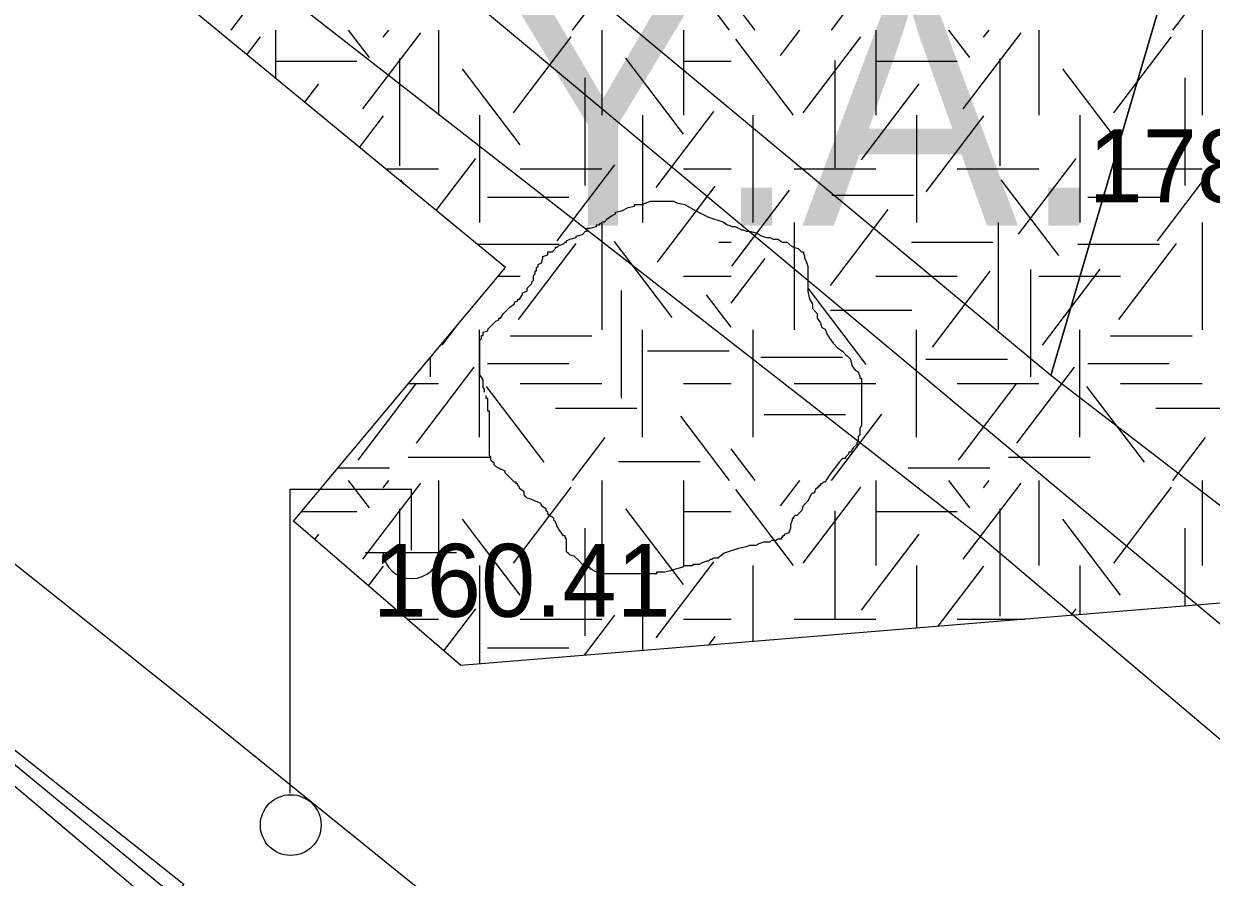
# Model space of a CAD drawing. Extents: x 419101 to 420177, y 4451541 to 4452254.
# Drawn here: x 420143.18 to 420162.72, y 4451712.2 to 4451726.24 of the extents above; entities that cross this region are included whole.
import ezdxf

# ---------------------------------------------------------------- set-up
doc = ezdxf.new("R2010")
doc.units = 0
for name, color, linetype in [('2_KADASTRO', 7, 'Continuous'), ('3_HALİHAZIR', 7, 'Continuous'), ('Level 10', 7, 'Continuous'), ('Level 27', 7, 'Continuous'), ('Level 3', 7, 'Continuous'), ('Level 41', 7, 'Continuous'), ('Level 62', 7, 'Continuous')]:
    doc.layers.add(name, color=color, linetype=linetype)

# ---------------------------------------------------------------- blocks, each defined once
blk = doc.blocks.new('YA')
at = {"layer": 'Level 41'}
blk.add_text('Y.A.', height=4, dxfattribs=at).set_placement((-5.166, -2))

msp = doc.modelspace()

# ---------------------------------------------------------------- linework, layer by layer
at = {"layer": '2_KADASTRO'}
msp.add_lwpolyline([(420127.216, 4451704.868), (420137.37, 4451717.35), (420137.71, 4451717.87), (420137.862, 4451718.058), (420145.5, 4451711.62), (420131.862, 4451693.361), (420131.23, 4451694.91), (420130, 4451698.71)], close=True, dxfattribs=at)
at = {"layer": '3_HALİHAZIR'}
for p, q in [((420147.564, 4451713.585), (420147.564, 4451718.585)), ((420147.564, 4451718.585), (420149.564, 4451718.585)), ((420149.564, 4451717.585), (420149.564, 4451718.585)), ((420148.804, 4451717.545), (420150.304, 4451717.545))]:
    msp.add_line(p, q, dxfattribs=at)
for points in [[(420165.852, 4451740.075), (420160.081, 4451720.458), (420151.726, 4451727.401), (420156.438, 4451743.564), (420165.939, 4451740.382)], [(420127.522, 4451705.566), (420129.418, 4451708.089), (420137.973, 4451718.305), (420145.818, 4451712.089), (420134.865, 4451699.307)]]:
    msp.add_lwpolyline(points, close=True, dxfattribs=at)
for points in [[(420167.611, 4451715.043), (420167.487, 4451714.764), (420160.081, 4451720.458), (420165.852, 4451740.075), (420167.869, 4451739.459)], [(420113.89, 4451735.297), (420113.999, 4451736.645), (420114.069, 4451736.876), (420114.317, 4451737.206), (420114.498, 4451737.4), (420117.363, 4451738.945), (420117.443, 4451738.947), (420117.695, 4451738.838), (420121.057, 4451735.492), (420133.942, 4451724.608), (420145.835, 4451715.124), (420164.2, 4451700.283), (420167.43, 4451697.892)], [(420147.861, 4451726.428), (420158.894, 4451717.835), (420167.563, 4451710.502)]]:
    msp.add_lwpolyline(points, dxfattribs=at)
msp.add_circle((420147.575, 4451713.06), 0.5, dxfattribs=at)
msp.add_arc((420149.564, 4451717.588), 0.474, 184.8384, 355.1464, dxfattribs=at)
at = {"layer": 'Level 10'}
msp.add_lwpolyline([(420167.583, 4451712.437), (420020.79, 4451834.748), (420040.807, 4451853.732), (420112.025, 4451837.916), (420168.799, 4451827.537)], dxfattribs=at)
at = {"layer": 'Level 27'}
msp.add_lwpolyline([(420115.877, 4451728.544), (420120.067, 4451732.958), (420165.643, 4451695.443)], dxfattribs=at)
at = {"layer": 'Level 3'}
for points in [[(420153.023, 4451723.166), (420153.127, 4451723.218), (420153.23, 4451723.244), (420153.23, 4451723.27), (420153.256, 4451723.27), (420153.282, 4451723.27), (420153.36, 4451723.27), (420153.49, 4451723.322), (420153.594, 4451723.322), (420153.671, 4451723.322), (420153.723, 4451723.322), (420153.801, 4451723.322), (420153.853, 4451723.322), (420153.879, 4451723.322), (420153.931, 4451723.296), (420154.061, 4451723.27), (420154.242, 4451723.166), (420154.45, 4451723.062), (420154.683, 4451722.984), (420154.761, 4451722.932), (420154.839, 4451722.906), (420154.891, 4451722.906), (420154.943, 4451722.88), (420154.994, 4451722.854), (420155.02, 4451722.854), (420155.072, 4451722.828), (420155.124, 4451722.828), (420155.228, 4451722.802), (420155.332, 4451722.75), (420155.409, 4451722.724), (420155.461, 4451722.724), (420155.513, 4451722.698), (420155.565, 4451722.698), (420155.591, 4451722.698), (420155.669, 4451722.647), (420155.747, 4451722.647), (420155.799, 4451722.595), (420155.85, 4451722.569), (420155.928, 4451722.543), (420155.98, 4451722.491), (420156.006, 4451722.491), (420156.032, 4451722.413), (420156.032, 4451722.387), (420156.058, 4451722.335), (420156.084, 4451722.257), (420156.084, 4451722.231), (420156.084, 4451722.153), (420156.084, 4451722.101), (420156.084, 4451722.023), (420156.084, 4451721.997), (420156.084, 4451721.919), (420156.084, 4451721.842), (420156.11, 4451721.712), (420156.162, 4451721.634), (420156.162, 4451721.556), (420156.24, 4451721.478), (420156.24, 4451721.4), (420156.291, 4451721.322), (420156.317, 4451721.244), (420156.369, 4451721.218), (420156.395, 4451721.14), (420156.447, 4451721.062), (420156.499, 4451720.985), (420156.577, 4451720.907), (420156.655, 4451720.855), (420156.706, 4451720.803), (420156.732, 4451720.777), (420156.784, 4451720.725), (420156.81, 4451720.621), (420156.862, 4451720.543), (420156.914, 4451720.517), (420156.94, 4451720.439), (420156.94, 4451720.413), (420156.966, 4451720.413), (420156.966, 4451720.387), (420156.966, 4451720.361), (420156.966, 4451720.309), (420156.966, 4451720.206), (420156.966, 4451720.154), (420156.966, 4451720.076), (420156.966, 4451719.998), (420156.966, 4451719.92), (420156.966, 4451719.842), (420156.966, 4451719.764), (420156.966, 4451719.712), (420156.966, 4451719.634), (420156.94, 4451719.582), (420156.94, 4451719.478), (420156.914, 4451719.452), (420156.914, 4451719.375), (420156.888, 4451719.349), (420156.888, 4451719.323), (420156.836, 4451719.271), (420156.784, 4451719.193), (420156.758, 4451719.193), (420156.758, 4451719.167), (420156.732, 4451719.141), (420156.706, 4451719.115), (420156.706, 4451719.089), (420156.681, 4451719.089), (420156.655, 4451719.089)], [(420150.766, 4451720.18), (420150.766, 4451720.206), (420150.766, 4451720.231), (420150.74, 4451720.257), (420150.74, 4451720.283), (420150.74, 4451720.309), (420150.74, 4451720.335), (420150.74, 4451720.361), (420150.74, 4451720.387), (420150.688, 4451720.465), (420150.688, 4451720.543), (420150.688, 4451720.569), (420150.688, 4451720.647), (420150.688, 4451720.725), (420150.688, 4451720.751), (420150.688, 4451720.777), (420150.688, 4451720.803), (420150.688, 4451720.829), (420150.688, 4451720.855), (420150.688, 4451720.881), (420150.688, 4451720.907), (420150.688, 4451720.933), (420150.688, 4451720.959), (420150.688, 4451721.037), (420150.714, 4451721.062), (420150.714, 4451721.088), (420150.714, 4451721.114), (420150.74, 4451721.114), (420150.74, 4451721.14), (420150.74, 4451721.166), (420150.818, 4451721.192), (420150.818, 4451721.218), (420150.896, 4451721.296), (420150.948, 4451721.348), (420150.999, 4451721.374), (420150.999, 4451721.4), (420151.025, 4451721.4), (420151.077, 4451721.478), (420151.129, 4451721.53), (420151.181, 4451721.582), (420151.259, 4451721.634), (420151.259, 4451721.66), (420151.311, 4451721.686), (420151.311, 4451721.712), (420151.337, 4451721.712), (420151.389, 4451721.79), (420151.389, 4451721.816), (420151.466, 4451721.842), (420151.466, 4451721.867), (420151.466, 4451721.893), (420151.518, 4451721.945), (420151.544, 4451721.971), (420151.544, 4451721.997), (420151.57, 4451722.023), (420151.57, 4451722.049), (420151.57, 4451722.075), (420151.57, 4451722.101), (420151.596, 4451722.127), (420151.596, 4451722.153), (420151.596, 4451722.179), (420151.622, 4451722.179), (420151.622, 4451722.205), (420151.622, 4451722.231), (420151.648, 4451722.257), (420151.648, 4451722.283), (420151.7, 4451722.309), (420151.726, 4451722.387), (420151.726, 4451722.413), (420151.804, 4451722.439), (420151.804, 4451722.465), (420151.804, 4451722.491), (420151.881, 4451722.491), (420151.933, 4451722.543), (420151.933, 4451722.569), (420151.959, 4451722.569), (420151.985, 4451722.595), (420152.063, 4451722.621), (420152.089, 4451722.647), (420152.115, 4451722.647), (420152.115, 4451722.673), (420152.167, 4451722.698), (420152.271, 4451722.724), (420152.271, 4451722.75), (420152.374, 4451722.776), (420152.426, 4451722.828), (420152.452, 4451722.828), (420152.452, 4451722.854), (420152.452, 4451722.88), (420152.504, 4451722.88), (420152.608, 4451722.906), (420152.608, 4451722.932), (420152.634, 4451722.932), (420152.66, 4451722.932), (420152.66, 4451722.958), (420152.712, 4451722.984), (420152.738, 4451722.984), (420152.789, 4451723.036), (420152.867, 4451723.088), (420152.919, 4451723.114), (420152.919, 4451723.14), (420153.023, 4451723.166)], [(420152.712, 4451717.193), (420152.686, 4451717.193), (420152.556, 4451717.245), (420152.53, 4451717.271), (420152.504, 4451717.271), (420152.504, 4451717.297), (420152.426, 4451717.297), (420152.374, 4451717.349), (420152.297, 4451717.427), (420152.245, 4451717.479), (420152.167, 4451717.505), (420152.141, 4451717.531), (420152.115, 4451717.557), (420152.115, 4451717.583), (420152.115, 4451717.661), (420152.115, 4451717.739), (420152.115, 4451717.764), (420152.089, 4451717.79), (420152.089, 4451717.816), (420152.063, 4451717.816), (420152.011, 4451717.894), (420151.959, 4451717.972), (420151.933, 4451718.05), (420151.907, 4451718.076), (420151.907, 4451718.102), (420151.881, 4451718.128), (420151.83, 4451718.154), (420151.804, 4451718.18), (420151.804, 4451718.206), (420151.778, 4451718.232), (420151.778, 4451718.258), (420151.7, 4451718.31), (420151.7, 4451718.336), (420151.674, 4451718.362), (420151.596, 4451718.388), (420151.544, 4451718.414), (420151.466, 4451718.44), (420151.44, 4451718.466), (420151.415, 4451718.492), (420151.415, 4451718.518), (420151.415, 4451718.544), (420151.337, 4451718.595), (420151.337, 4451718.621), (420151.311, 4451718.647), (420151.311, 4451718.673), (420151.285, 4451718.673), (420151.285, 4451718.699), (420151.259, 4451718.699), (420151.233, 4451718.725), (420151.207, 4451718.751), (420151.181, 4451718.777), (420151.155, 4451718.803), (420151.129, 4451718.829), (420151.103, 4451718.855), (420151.103, 4451718.881), (420151.051, 4451718.907), (420151.025, 4451718.907), (420150.999, 4451718.933), (420150.948, 4451718.959), (420150.922, 4451718.985), (420150.922, 4451719.011), (420150.896, 4451719.037), (420150.87, 4451719.063), (420150.87, 4451719.089), (420150.87, 4451719.115), (420150.844, 4451719.141), (420150.844, 4451719.167), (420150.844, 4451719.193), (420150.844, 4451719.271), (420150.844, 4451719.323), (420150.844, 4451719.349), (420150.844, 4451719.375), (420150.844, 4451719.4), (420150.844, 4451719.426), (420150.844, 4451719.452), (420150.844, 4451719.478), (420150.844, 4451719.504), (420150.844, 4451719.53), (420150.844, 4451719.556), (420150.844, 4451719.582), (420150.844, 4451719.608), (420150.844, 4451719.634), (420150.844, 4451719.66), (420150.844, 4451719.686), (420150.844, 4451719.712), (420150.844, 4451719.738), (420150.844, 4451719.816), (420150.844, 4451719.842), (420150.844, 4451719.868), (420150.818, 4451719.868), (420150.818, 4451719.894), (420150.818, 4451719.92), (420150.818, 4451719.946), (420150.818, 4451719.972), (420150.818, 4451719.998), (420150.818, 4451720.024), (420150.818, 4451720.05), (420150.818, 4451720.076), (420150.792, 4451720.076), (420150.792, 4451720.102), (420150.792, 4451720.128)], [(420156.655, 4451719.089), (420156.603, 4451719.037), (420156.447, 4451718.829), (420156.395, 4451718.751), (420156.369, 4451718.699), (420156.343, 4451718.699), (420156.317, 4451718.673), (420156.291, 4451718.673), (420156.291, 4451718.647), (420156.265, 4451718.647), (420156.265, 4451718.621), (420156.24, 4451718.621), (420156.24, 4451718.595), (420156.214, 4451718.595), (420156.188, 4451718.518), (420156.162, 4451718.518), (420156.136, 4451718.492), (420156.084, 4451718.388), (420156.006, 4451718.31), (420155.98, 4451718.232), (420155.902, 4451718.154), (420155.876, 4451718.154), (420155.85, 4451718.128), (420155.85, 4451718.102), (420155.824, 4451718.102), (420155.824, 4451718.076), (420155.799, 4451717.998), (420155.799, 4451717.946), (420155.773, 4451717.868), (420155.695, 4451717.842), (420155.695, 4451717.816), (420155.669, 4451717.816), (420155.669, 4451717.79), (420155.643, 4451717.79), (420155.643, 4451717.764), (420155.617, 4451717.764), (420155.591, 4451717.764), (420155.565, 4451717.739), (420155.539, 4451717.739), (420155.513, 4451717.739), (420155.487, 4451717.739), (420155.461, 4451717.713), (420155.435, 4451717.713), (420155.409, 4451717.713), (420155.383, 4451717.713), (420155.358, 4451717.713), (420155.28, 4451717.687), (420155.228, 4451717.661), (420155.15, 4451717.661), (420155.124, 4451717.661), (420155.072, 4451717.635), (420154.943, 4451717.609), (420154.709, 4451717.531), (420154.605, 4451717.453), (420154.527, 4451717.453), (420154.502, 4451717.427), (420154.476, 4451717.427), (420154.45, 4451717.401), (420154.424, 4451717.401), (420154.346, 4451717.375), (420154.294, 4451717.349), (420154.268, 4451717.349), (420154.242, 4451717.349), (420154.216, 4451717.349), (420154.19, 4451717.349), (420154.19, 4451717.323), (420154.164, 4451717.323), (420154.138, 4451717.323), (420154.061, 4451717.323), (420154.009, 4451717.297), (420153.905, 4451717.271), (420153.827, 4451717.245), (420153.723, 4451717.219), (420153.671, 4451717.219), (420153.645, 4451717.219), (420153.62, 4451717.219), (420153.594, 4451717.219), (420153.594, 4451717.193), (420153.568, 4451717.193), (420153.542, 4451717.193), (420153.516, 4451717.193), (420153.49, 4451717.193), (420153.464, 4451717.193), (420153.438, 4451717.193), (420153.412, 4451717.193), (420153.386, 4451717.193), (420153.36, 4451717.193), (420153.282, 4451717.193), (420153.23, 4451717.193), (420153.153, 4451717.193), (420153.101, 4451717.193), (420153.075, 4451717.193), (420153.049, 4451717.193), (420152.997, 4451717.193), (420152.919, 4451717.193), (420152.893, 4451717.193), (420152.841, 4451717.193), (420152.815, 4451717.193), (420152.763, 4451717.193), (420152.738, 4451717.193), (420152.712, 4451717.193)]]:
    msp.add_lwpolyline(points, dxfattribs=at)
at = {"layer": 'Level 41'}
for p, q in [((420146.593, 4451726.139), (420147.422, 4451727.23)), ((420156.472, 4451726.139), (420157.301, 4451727.23)), ((420154.796, 4451726.139), (420153.994, 4451727.195)), ((420152.213, 4451726.139), (420152.75, 4451726.845)), ((420162.092, 4451726.139), (420162.629, 4451726.845)), ((420155.219, 4451726.139), (420154.825, 4451726.657)), ((420147.322, 4451726.139), (420147.322, 4451725.348)), ((420148.871, 4451725.687), (420148.527, 4451726.139)), ((420148.764, 4451724.845), (420149.714, 4451726.095)), ((420149.097, 4451726.019), (420149.188, 4451726.139)), ((420150.008, 4451726.139), (420150.008, 4451724.741)), ((420152.694, 4451726.139), (420152.694, 4451724.741)), ((420154.037, 4451726.139), (420154.037, 4451724.741)), ((420154.037, 4451726.139), (420154.037, 4451724.741)), ((420155.635, 4451725.722), (420155.952, 4451726.139)), ((420157.201, 4451726.139), (420157.201, 4451724.741)), ((420158.75, 4451725.687), (420158.406, 4451726.139)), ((420158.643, 4451724.845), (420159.593, 4451726.095)), ((420158.976, 4451726.019), (420159.067, 4451726.139)), ((420159.887, 4451726.139), (420159.887, 4451724.741)), ((420162.573, 4451726.139), (420162.573, 4451724.741)), ((420146.854, 4451725.733), (420147.076, 4451726.026)), ((420151.241, 4451724.776), (420152.19, 4451726.026)), ((420155.846, 4451724.741), (420154.897, 4451725.991)), ((420156.006, 4451724.776), (420156.955, 4451726.026)), ((420161.12, 4451724.776), (420162.069, 4451726.026)), ((420149.364, 4451725.672), (420149.364, 4451723.905)), ((420154.038, 4451724.425), (420153.089, 4451725.674)), ((420159.243, 4451725.672), (420159.243, 4451723.905)), ((420147.322, 4451725.625), (420148.665, 4451725.625)), ((420151.348, 4451724.25), (420150.399, 4451725.499)), ((420154.037, 4451725.625), (420154.825, 4451725.625)), ((420156.526, 4451725.637), (420156.526, 4451723.87)), ((420157.201, 4451725.625), (420158.544, 4451725.625)), ((420161.227, 4451724.25), (420160.278, 4451725.499)), ((420152.412, 4451725.351), (420152.412, 4451723.584)), ((420162.291, 4451725.351), (420162.291, 4451723.584)), ((420147.805, 4451724.95), (420148.036, 4451725.254)), ((420156.966, 4451724.004), (420157.915, 4451725.254)), ((420148.707, 4451724.208), (420149.102, 4451724.729)), ((420150.68, 4451724.741), (420150.68, 4451722.974)), ((420153.366, 4451724.741), (420153.366, 4451722.974)), ((420153.366, 4451724.741), (420153.366, 4451722.974)), ((420153.586, 4451723.548), (420154.535, 4451724.798)), ((420155.187, 4451722.974), (420155.187, 4451724.741)), ((420157.873, 4451724.741), (420157.873, 4451722.974)), ((420158.032, 4451723.479), (420158.981, 4451724.729)), ((420160.559, 4451724.741), (420160.559, 4451722.974)), ((420149.968, 4451723.17), (420150.621, 4451724.027)), ((420151.961, 4451722.673), (420152.91, 4451723.923)), ((420159.549, 4451722.778), (420160.5, 4451724.027)), ((420161.84, 4451722.673), (420162.789, 4451723.923)), ((420149.133, 4451723.857), (420150.008, 4451723.857)), ((420151.351, 4451723.857), (420152.694, 4451723.857)), ((420154.037, 4451723.857), (420154.825, 4451723.857)), ((420155.858, 4451723.857), (420157.201, 4451723.857)), ((420158.544, 4451723.857), (420159.887, 4451723.857)), ((420161.23, 4451723.857), (420162.573, 4451723.857)), ((420149.443, 4451723.602), (420149.386, 4451723.677)), ((420153.612, 4451722.322), (420154.562, 4451723.571)), ((420160.215, 4451722.428), (420159.265, 4451723.677)), ((420150.811, 4451723.387), (420152.154, 4451723.387)), ((420154.835, 4451722.253), (420155.784, 4451723.502)), ((420156.482, 4451723.423), (420157.825, 4451723.423)), ((420160.69, 4451723.387), (420162.033, 4451723.387)), ((420156.46, 4451721.936), (420157.409, 4451723.186)), ((420152.694, 4451722.974), (420152.694, 4451721.207)), ((420155.858, 4451722.974), (420155.858, 4451721.207)), ((420159.216, 4451722.974), (420159.216, 4451721.207)), ((420162.573, 4451722.974), (420162.573, 4451721.207)), ((420150.651, 4451722.617), (420151.994, 4451722.617)), ((420151.321, 4451721.376), (420152.271, 4451722.626)), ((420153.851, 4451721.41), (420152.902, 4451722.659)), ((420154.621, 4451722.65), (420154.825, 4451722.65)), ((420157.788, 4451722.65), (420159.131, 4451722.65)), ((420160.53, 4451722.617), (420161.873, 4451722.617)), ((420161.2, 4451721.376), (420162.15, 4451722.626)), ((420154.825, 4451721.644), (420155.384, 4451722.38)), ((420158.137, 4451720.92), (420159.087, 4451722.17)), ((420159.748, 4451722.202), (420159.748, 4451720.434)), ((420159.948, 4451720.956), (420160.897, 4451722.205)), ((420150.991, 4451722.09), (420151.351, 4451722.09)), ((420154.037, 4451722.09), (420154.825, 4451722.09)), ((420157.201, 4451722.09), (420158.544, 4451722.09)), ((420159.887, 4451722.09), (420161.23, 4451722.09)), ((420153.012, 4451721.852), (420153.012, 4451720.084)), ((420154.825, 4451721.25), (420154.419, 4451721.784)), ((420157.045, 4451720.639), (420156.096, 4451721.889)), ((420156.455, 4451721.53), (420157.798, 4451721.53)), ((420150.069, 4451720.956), (420150.325, 4451721.293)), ((420150.68, 4451719.439), (420150.68, 4451721.207)), ((420153.366, 4451719.439), (420153.366, 4451721.207)), ((420155.187, 4451719.439), (420155.187, 4451721.207)), ((420157.873, 4451719.439), (420157.873, 4451721.207)), ((420160.559, 4451719.439), (420160.559, 4451721.207)), ((420151.185, 4451721.109), (420152.528, 4451721.109)), ((420161.064, 4451721.109), (420162.407, 4451721.109)), ((420153.448, 4451720.864), (420154.791, 4451720.864)), ((420149.644, 4451719.342), (420150.593, 4451720.592)), ((420149.869, 4451720.747), (420149.869, 4451720.434)), ((420150.811, 4451720.653), (420152.154, 4451720.653)), ((420155.31, 4451720.758), (420156.653, 4451720.758)), ((420158.027, 4451720.724), (420159.37, 4451720.724)), ((420159.523, 4451719.342), (420160.472, 4451720.592)), ((420160.69, 4451720.653), (420162.033, 4451720.653)), ((420148.684, 4451719.063), (420149.633, 4451720.312)), ((420149.514, 4451720.323), (420150.008, 4451720.323)), ((420151.747, 4451719.028), (420150.797, 4451720.277)), ((420151.351, 4451720.323), (420152.694, 4451720.323)), ((420154.037, 4451720.323), (420154.825, 4451720.323)), ((420155.858, 4451720.323), (420157.201, 4451720.323)), ((420158.544, 4451720.323), (420159.887, 4451720.323)), ((420158.563, 4451719.063), (420159.512, 4451720.312)), ((420161.626, 4451719.028), (420160.676, 4451720.277)), ((420161.23, 4451720.323), (420162.573, 4451720.323)), ((420151.93, 4451719.916), (420153.273, 4451719.916)), ((420155.364, 4451719.812), (420156.706, 4451719.812)), ((420156.472, 4451718.73), (420157.301, 4451719.821)), ((420161.809, 4451719.916), (420163.152, 4451719.916)), ((420154.796, 4451718.73), (420153.994, 4451719.786)), ((420152.213, 4451718.73), (420152.75, 4451719.436)), ((420162.092, 4451718.73), (420162.629, 4451719.436)), ((420155.219, 4451718.73), (420154.825, 4451719.248)), ((420149.507, 4451719.111), (420150.85, 4451719.111)), ((420152.969, 4451719.042), (420154.312, 4451719.042)), ((420159.386, 4451719.111), (420160.729, 4451719.111)), ((420148.355, 4451718.936), (420149.198, 4451718.936)), ((420157.734, 4451718.936), (420159.077, 4451718.936)), ((420148.871, 4451718.278), (420148.527, 4451718.73)), ((420148.764, 4451717.436), (420149.714, 4451718.686)), ((420149.097, 4451718.61), (420149.188, 4451718.73)), ((420150.008, 4451718.73), (420150.008, 4451717.332)), ((420152.694, 4451718.73), (420152.694, 4451717.332)), ((420154.037, 4451718.73), (420154.037, 4451717.332)), ((420154.037, 4451718.73), (420154.037, 4451717.332)), ((420155.635, 4451718.313), (420155.952, 4451718.73)), ((420157.201, 4451718.73), (420157.201, 4451717.332)), ((420158.75, 4451718.278), (420158.406, 4451718.73)), ((420158.643, 4451717.436), (420159.593, 4451718.686)), ((420158.976, 4451718.61), (420159.067, 4451718.73)), ((420159.887, 4451718.73), (420159.887, 4451717.332)), ((420162.573, 4451718.73), (420162.573, 4451717.332)), ((420151.241, 4451717.367), (420152.19, 4451718.617)), ((420155.846, 4451717.332), (420154.897, 4451718.582)), ((420156.006, 4451717.367), (420156.955, 4451718.617)), ((420161.12, 4451717.367), (420162.069, 4451718.617)), ((420149.364, 4451718.263), (420149.364, 4451716.559)), ((420154.038, 4451717.016), (420153.089, 4451718.265)), ((420159.243, 4451718.263), (420159.243, 4451716.496)), ((420147.753, 4451718.216), (420148.665, 4451718.216)), ((420151.348, 4451716.841), (420150.399, 4451718.09)), ((420154.037, 4451718.216), (420154.825, 4451718.216)), ((420156.526, 4451718.228), (420156.526, 4451716.461)), ((420157.201, 4451718.216), (420158.544, 4451718.216)), ((420161.227, 4451716.841), (420160.278, 4451718.09)), ((420152.412, 4451717.942), (420152.412, 4451716.175)), ((420162.291, 4451717.942), (420162.291, 4451716.664)), ((420147.971, 4451717.76), (420148.036, 4451717.845)), ((420156.966, 4451716.595), (420157.915, 4451717.845)), ((420148.856, 4451716.996), (420149.102, 4451717.32)), ((420150.68, 4451717.332), (420150.68, 4451715.712)), ((420153.366, 4451717.332), (420153.366, 4451715.932)), ((420153.366, 4451717.332), (420153.366, 4451715.932)), ((420153.586, 4451716.139), (420154.535, 4451717.389)), ((420155.187, 4451716.081), (420155.187, 4451717.332)), ((420157.873, 4451717.332), (420157.873, 4451716.302)), ((420158.23, 4451716.331), (420158.981, 4451717.32)), ((420160.559, 4451717.332), (420160.559, 4451716.522)), ((420150.096, 4451715.928), (420150.621, 4451716.618)), ((420152.409, 4451715.854), (420152.91, 4451716.514)), ((420160.418, 4451716.51), (420160.5, 4451716.618)), ((420149.492, 4451716.448), (420150.008, 4451716.448)), ((420151.351, 4451716.448), (420152.694, 4451716.448)), ((420154.037, 4451716.448), (420154.825, 4451716.448)), ((420155.858, 4451716.448), (420157.201, 4451716.448)), ((420158.544, 4451716.448), (420159.66, 4451716.448)), ((420154.455, 4451716.021), (420154.562, 4451716.162)), ((420150.811, 4451715.978), (420152.154, 4451715.978))]:
    msp.add_line(p, q, dxfattribs=at)
at = {"layer": 'Level 62'}
msp.add_lwpolyline([(420167.628, 4451717.101), (420150.375, 4451715.687), (420147.623, 4451718.06), (420151.109, 4451722.231), (420140.925, 4451730.613), (420151.677, 4451743.48), (420158.899, 4451737.535), (420157.297, 4451735.588), (420166.828, 4451727.743)], dxfattribs=at)

# ---------------------------------------------------------------- block references
at = {"layer": 'Level 41'}
msp.add_blockref('YA', (420156.097, 4451724.922), dxfattribs=at)
msp.add_blockref('YA', (420156.097, 4451724.922), dxfattribs=at)

# ---------------------------------------------------------------- texts
at = {"layer": '3_HALİHAZIR'}
msp.add_text('178.80', height=1.2, dxfattribs=at).set_placement((420160.702, 4451723.303))
msp.add_text('160.41 ', height=1.2, rotation=359.9971, dxfattribs=at).set_placement((420148.921, 4451716.486))

doc.saveas('drawing.dxf')
